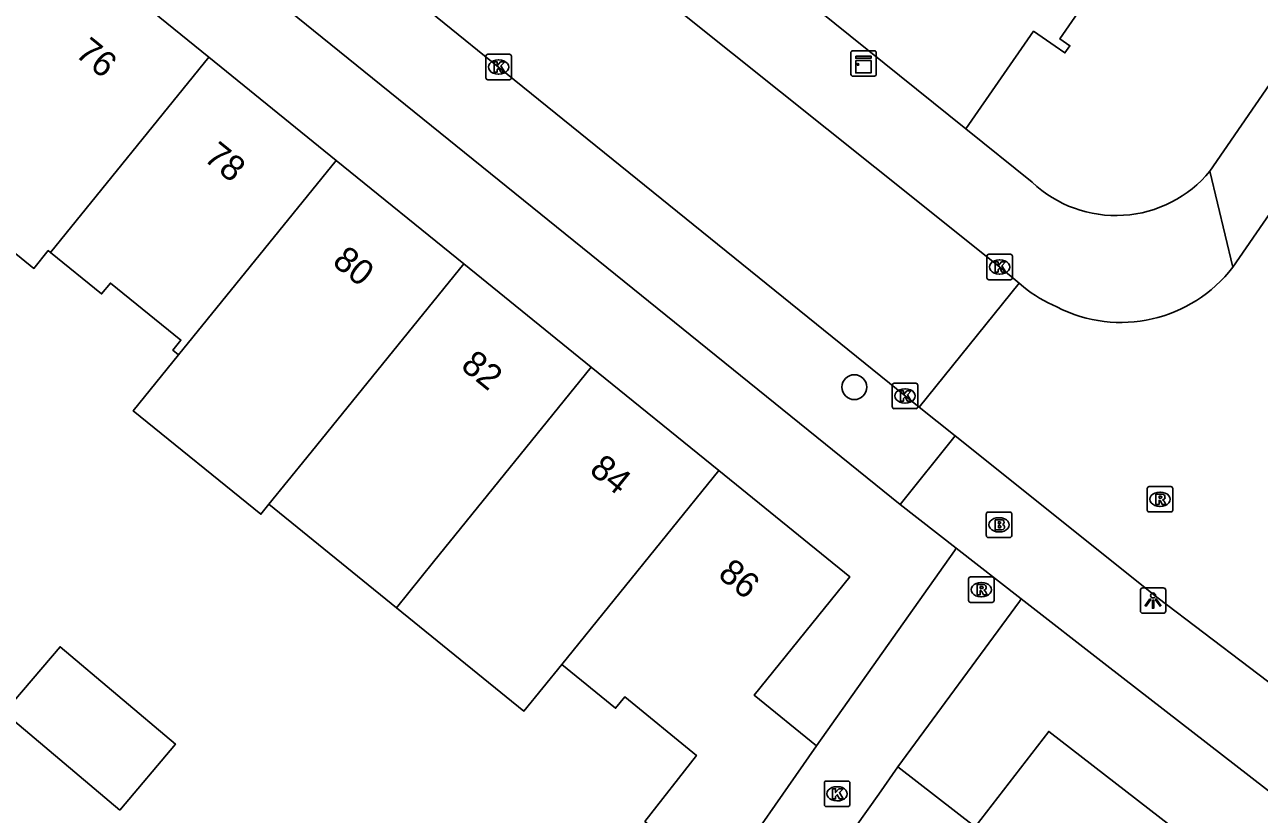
# Model space of a CAD drawing. Extents: x 160158 to 160921, y 381517 to 382041.
# Drawn here: x 160559.34 to 160607.85, y 381662.9 to 381693.92 of the extents above; entities that cross this region are included whole.
import ezdxf

# ---------------------------------------------------------------- set-up
doc = ezdxf.new("R2010")
doc.units = 0
for name, color, linetype in [('IMGEO_Boom', 7, 'Continuous'), ('IMGEO_Brandkraan', 7, 'Continuous'), ('IMGEO_Kast', 7, 'Continuous'), ('IMGEO_Kolk', 7, 'Continuous'), ('IMGEO_Lichtpunt', 7, 'Continuous'), ('IMGEO_Pand', 7, 'Continuous'), ('IMGEO_Pand_nummerreeks', 7, 'Continuous'), ('IMGEO_Rijbaan_lokaal_open', 7, 'Continuous'), ('IMGEO_Rioolput', 7, 'Continuous'), ('IMGEO_Voetpad_open', 7, 'Continuous')]:
    doc.layers.add(name, color=color, linetype=linetype)

msp = doc.modelspace()

# ---------------------------------------------------------------- linework, layer by layer
at = {"layer": 'IMGEO_Boom'}
msp.add_circle((160591.934, 381679.684), 0.489, dxfattribs=at)
at = {"layer": 'IMGEO_Brandkraan'}
for p, q in [((160597.12, 381673.85), (160597.12, 381674.702)), ((160597.195, 381674.776), (160598.047, 381674.776)), ((160597.608, 381674.556), (160597.633, 381674.556)), ((160598.121, 381674.702), (160598.121, 381673.85)), ((160597.631, 381673.996), (160597.606, 381673.996)), ((160598.047, 381673.776), (160597.195, 381673.776))]:
    msp.add_line(p, q, dxfattribs=at)
for points in [[(160597.12, 381673.85), (160597.12, 381674.702)], [(160597.195, 381674.776), (160598.047, 381674.776)], [(160597.468, 381674.476), (160597.468, 381674.076), (160597.681, 381674.076)], [(160597.699, 381674.476), (160597.468, 381674.476)], [(160598.121, 381674.702), (160598.121, 381673.85)], [(160597.647, 381674.395), (160597.593, 381674.395), (160597.593, 381674.319)], [(160597.593, 381674.319), (160597.646, 381674.319)], [(160597.655, 381674.243), (160597.593, 381674.243), (160597.593, 381674.162)], [(160597.593, 381674.162), (160597.655, 381674.162)], [(160598.047, 381673.776), (160597.195, 381673.776)]]:
    msp.add_lwpolyline(points, dxfattribs=at)
for centre, radius, start, end in [((160597.197, 381674.7), 0.0765, 91.552, 178.448), ((160597.197, 381674.7), 0.0765, 91.552, 178.448), ((160597.703, 381674.331), 0.145, 59.4692, 91.5367), ((160598.045, 381674.7), 0.0765, 1.552, 88.448), ((160598.045, 381674.7), 0.0765, 1.552, 88.448), ((160597.648, 381674.357), 0.0379, 267.8285, 90.9355), ((160597.656, 381674.202), 0.0404, 269.8759, 90.5077), ((160597.687, 381674.327), 0.251, 268.6676, 293.5347), ((160597.728, 381674.378), 0.0922, 285.5137, 58.1501), ((160597.733, 381674.186), 0.105, 301.3115, 78.989), ((160597.197, 381673.852), 0.0765, 181.552, 268.448), ((160597.197, 381673.852), 0.0765, 181.552, 268.448), ((160598.045, 381673.852), 0.0765, 271.552, 358.448), ((160598.045, 381673.852), 0.0765, 271.552, 358.448)]:
    msp.add_arc(centre, radius, start, end, dxfattribs=at)
for centre, major_axis, ratio, start_param, end_param in [((160597.607, 381674.276), (-0.387, 0.002), 0.722429, 4.712389, 7.853982), ((160597.632, 381674.276), (-0.39, 0.002), 0.717154, 1.570796, 4.712389)]:
    msp.add_ellipse(centre, major_axis=major_axis, ratio=ratio, start_param=start_param, end_param=end_param, dxfattribs=at)
at = {"layer": 'IMGEO_Kast'}
for p, q in [((160591.797, 381691.975), (160591.797, 381692.816)), ((160591.797, 381692.816), (160591.797, 381691.975)), ((160591.872, 381692.9), (160592.713, 381692.9)), ((160592.713, 381692.9), (160591.872, 381692.9)), ((160592.797, 381692.825), (160592.797, 381691.984)), ((160592.797, 381691.984), (160592.797, 381692.825)), ((160592.722, 381691.9), (160591.881, 381691.9)), ((160591.881, 381691.9), (160592.722, 381691.9))]:
    msp.add_line(p, q, dxfattribs=at)
for points in [[(160591.992, 381692.69), (160592.592, 381692.69), (160592.592, 381692.605), (160591.992, 381692.605), (160591.992, 381692.69)], [(160591.992, 381692.515), (160592.592, 381692.515), (160592.592, 381692.026), (160591.992, 381692.026), (160591.992, 381692.515)]]:
    msp.add_lwpolyline(points, dxfattribs=at)
msp.add_circle((160592.076, 381692.364), 0.0377, dxfattribs=at)
for centre, start, end in [((160591.875, 381692.822), 92.4484, 184.2845), ((160591.875, 381692.822), 92.4484, 184.2845), ((160592.719, 381692.822), 2.4484, 94.2845), ((160592.719, 381692.822), 2.4484, 94.2845), ((160591.875, 381691.978), 182.4484, 274.2845), ((160591.875, 381691.978), 182.4484, 274.2845), ((160592.719, 381691.978), 272.4484, 4.2845), ((160592.719, 381691.978), 272.4484, 4.2845)]:
    msp.add_arc(centre, 0.0779, start, end, dxfattribs=at)
at = {"layer": 'IMGEO_Kolk'}
for p, q in [((160577.458, 381691.832), (160577.458, 381692.684)), ((160577.533, 381692.758), (160578.385, 381692.758)), ((160577.946, 381692.538), (160577.971, 381692.538)), ((160578.459, 381692.684), (160578.459, 381691.832)), ((160577.969, 381691.978), (160577.944, 381691.978)), ((160578.385, 381691.758), (160577.533, 381691.758)), ((160597.141, 381683.978), (160597.141, 381684.83)), ((160597.216, 381684.904), (160598.068, 381684.904)), ((160597.629, 381684.684), (160597.654, 381684.684)), ((160598.142, 381684.83), (160598.142, 381683.978)), ((160598.068, 381683.904), (160597.216, 381683.904)), ((160597.652, 381684.124), (160597.627, 381684.124)), ((160593.502, 381679.839), (160594.354, 381679.839)), ((160593.427, 381678.913), (160593.427, 381679.765)), ((160593.915, 381679.619), (160593.94, 381679.619)), ((160594.428, 381679.765), (160594.428, 381678.913)), ((160594.354, 381678.839), (160593.502, 381678.839)), ((160593.938, 381679.059), (160593.913, 381679.059)), ((160590.756, 381663.284), (160590.756, 381664.136)), ((160590.831, 381664.21), (160591.683, 381664.21)), ((160591.244, 381663.99), (160591.269, 381663.99)), ((160591.757, 381664.136), (160591.757, 381663.284)), ((160591.267, 381663.43), (160591.242, 381663.43)), ((160591.683, 381663.21), (160590.831, 381663.21))]:
    msp.add_line(p, q, dxfattribs=at)
for points in [[(160577.458, 381691.832), (160577.458, 381692.684)], [(160577.533, 381692.758), (160578.385, 381692.758)], [(160577.779, 381692.458), (160577.902, 381692.458), (160577.902, 381692.307), (160578.032, 381692.458), (160578.196, 381692.458), (160578.05, 381692.307), (160578.203, 381692.058), (160578.051, 381692.058), (160577.966, 381692.222), (160577.902, 381692.155), (160577.902, 381692.058), (160577.779, 381692.058), (160577.779, 381692.458)], [(160578.459, 381692.684), (160578.459, 381691.832)], [(160578.385, 381691.758), (160577.533, 381691.758)], [(160597.141, 381683.978), (160597.141, 381684.83)], [(160597.216, 381684.904), (160598.068, 381684.904)], [(160598.142, 381684.83), (160598.142, 381683.978)], [(160597.462, 381684.604), (160597.585, 381684.604), (160597.585, 381684.453), (160597.715, 381684.604), (160597.879, 381684.604), (160597.733, 381684.453), (160597.886, 381684.204), (160597.734, 381684.204), (160597.649, 381684.368), (160597.585, 381684.301), (160597.585, 381684.204), (160597.462, 381684.204), (160597.462, 381684.604)], [(160598.068, 381683.904), (160597.216, 381683.904)], [(160593.502, 381679.839), (160594.354, 381679.839)], [(160593.427, 381678.913), (160593.427, 381679.765)], [(160593.748, 381679.539), (160593.871, 381679.539), (160593.871, 381679.388), (160594.001, 381679.539), (160594.165, 381679.539), (160594.019, 381679.388), (160594.172, 381679.139), (160594.02, 381679.139), (160593.935, 381679.303), (160593.871, 381679.236), (160593.871, 381679.139), (160593.748, 381679.139), (160593.748, 381679.539)], [(160594.428, 381679.765), (160594.428, 381678.913)], [(160594.354, 381678.839), (160593.502, 381678.839)], [(160590.756, 381663.284), (160590.756, 381664.136)], [(160590.831, 381664.21), (160591.683, 381664.21)], [(160591.077, 381663.91), (160591.2, 381663.91), (160591.2, 381663.759), (160591.33, 381663.91), (160591.494, 381663.91), (160591.348, 381663.759), (160591.501, 381663.51), (160591.349, 381663.51), (160591.264, 381663.674), (160591.2, 381663.607), (160591.2, 381663.51), (160591.077, 381663.51), (160591.077, 381663.91)], [(160591.757, 381664.136), (160591.757, 381663.284)], [(160591.683, 381663.21), (160590.831, 381663.21)]]:
    msp.add_lwpolyline(points, dxfattribs=at)
for centre, start, end in [((160577.535, 381692.682), 91.552, 178.448), ((160577.535, 381692.682), 91.552, 178.448), ((160578.383, 381692.682), 1.552, 88.448), ((160578.383, 381692.682), 1.552, 88.448), ((160577.535, 381691.834), 181.552, 268.448), ((160577.535, 381691.834), 181.552, 268.448), ((160578.383, 381691.834), 271.552, 358.448), ((160578.383, 381691.834), 271.552, 358.448), ((160597.218, 381684.828), 91.552, 178.448), ((160597.218, 381684.828), 91.552, 178.448), ((160598.066, 381684.828), 1.552, 88.448), ((160598.066, 381684.828), 1.552, 88.448), ((160597.218, 381683.98), 181.552, 268.448), ((160597.218, 381683.98), 181.552, 268.448), ((160598.066, 381683.98), 271.552, 358.448), ((160598.066, 381683.98), 271.552, 358.448), ((160593.504, 381679.763), 91.552, 178.448), ((160593.504, 381679.763), 91.552, 178.448), ((160594.352, 381679.763), 1.552, 88.448), ((160594.352, 381679.763), 1.552, 88.448), ((160593.504, 381678.915), 181.552, 268.448), ((160593.504, 381678.915), 181.552, 268.448), ((160594.352, 381678.915), 271.552, 358.448), ((160594.352, 381678.915), 271.552, 358.448), ((160590.833, 381664.134), 91.552, 178.448), ((160590.833, 381664.134), 91.552, 178.448), ((160591.681, 381664.134), 1.552, 88.448), ((160591.681, 381664.134), 1.552, 88.448), ((160590.833, 381663.286), 181.552, 268.448), ((160590.833, 381663.286), 181.552, 268.448), ((160591.681, 381663.286), 271.552, 358.448), ((160591.681, 381663.286), 271.552, 358.448)]:
    msp.add_arc(centre, 0.0765, start, end, dxfattribs=at)
for centre, major_axis, ratio, start_param, end_param in [((160577.945, 381692.258), (-0.387, 0.002), 0.722429, 4.712389, 7.853982), ((160577.97, 381692.258), (-0.39, 0.002), 0.717154, 1.570796, 4.712389), ((160597.628, 381684.404), (-0.387, 0.002), 0.722429, 4.712389, 7.853982), ((160597.653, 381684.404), (-0.39, 0.002), 0.717154, 1.570796, 4.712389), ((160593.914, 381679.339), (-0.387, 0.002), 0.722429, 4.712389, 7.853982), ((160593.939, 381679.339), (-0.39, 0.002), 0.717154, 1.570796, 4.712389), ((160591.243, 381663.71), (-0.387, 0.002), 0.722429, 4.712389, 7.853982), ((160591.268, 381663.71), (-0.39, 0.002), 0.717154, 1.570796, 4.712389)]:
    msp.add_ellipse(centre, major_axis=major_axis, ratio=ratio, start_param=start_param, end_param=end_param, dxfattribs=at)
at = {"layer": 'IMGEO_Lichtpunt'}
for p, q in [((160603.172, 381671.703), (160603.172, 381670.896)), ((160603.172, 381671.703), (160603.172, 381670.896)), ((160604.074, 381671.798), (160603.266, 381671.798)), ((160604.074, 381671.798), (160603.266, 381671.798)), ((160604.168, 381670.896), (160604.168, 381671.703)), ((160604.168, 381670.896), (160604.168, 381671.703)), ((160603.266, 381670.802), (160604.074, 381670.802)), ((160603.266, 381670.802), (160604.074, 381670.802))]:
    msp.add_line(p, q, dxfattribs=at)
for points in [[(160603.546, 381671.367), (160603.585, 381671.339), (160603.397, 381671.077), (160603.359, 381671.104), (160603.546, 381671.367)], [(160603.648, 381671.319), (160603.695, 381671.319), (160603.695, 381670.997), (160603.648, 381670.997), (160603.648, 381671.319)], [(160603.758, 381671.339), (160603.796, 381671.366), (160603.983, 381671.104), (160603.944, 381671.076), (160603.758, 381671.339)]]:
    msp.add_lwpolyline(points, dxfattribs=at)
msp.add_circle((160603.671, 381671.501), 0.0994, dxfattribs=at)
for centre, start, end in [((160603.266, 381671.703), 90, 180), ((160603.266, 381671.703), 90, 180), ((160604.074, 381671.703), 0, 90), ((160604.074, 381671.703), 0, 90), ((160603.266, 381670.896), 180, 270), ((160603.266, 381670.896), 180, 270), ((160604.074, 381670.896), 270, 0), ((160604.074, 381670.896), 270, 360)]:
    msp.add_arc(centre, 0.0946, start, end, dxfattribs=at)
at = {"layer": 'IMGEO_Pand'}
for points in [[(160604.016, 381698.295), (160603.87, 381698.084), (160603.467, 381698.363), (160600.014, 381693.364), (160600.403, 381693.096), (160600.209, 381692.815), (160599.82, 381693.084), (160598.975, 381693.667), (160596.32, 381689.825)], [(160561.559, 381696.713), (160566.569, 381692.651)], [(160596.32, 381689.825), (160588.56, 381696.072)], [(160566.569, 381692.651), (160560.35, 381684.978)], [(160566.569, 381692.651), (160571.58, 381688.589)], [(160560.35, 381684.978), (160560.265, 381685.047), (160559.698, 381684.347), (160556.78, 381686.711), (160557.449, 381687.535), (160555.44, 381689.163)], [(160571.58, 381688.589), (160565.387, 381680.949)], [(160576.591, 381684.528), (160571.58, 381688.589)], [(160565.387, 381680.949), (160565.155, 381681.137), (160565.474, 381681.531), (160562.708, 381683.773), (160562.362, 381683.347), (160560.35, 381684.978)], [(160568.935, 381675.083), (160570.422, 381676.917), (160576.591, 381684.528)], [(160581.601, 381680.467), (160576.591, 381684.528)], [(160568.935, 381675.083), (160568.616, 381674.689), (160563.605, 381678.75), (160565.387, 381680.949)], [(160573.946, 381671.021), (160575.402, 381672.818), (160581.601, 381680.467)], [(160586.612, 381676.405), (160581.601, 381680.467)], [(160580.438, 381668.789), (160586.612, 381676.405)], [(160586.612, 381676.405), (160591.761, 381672.231), (160587.997, 381667.587), (160590.45, 381665.598)], [(160573.946, 381671.021), (160568.935, 381675.083)], [(160580.438, 381668.789), (160578.955, 381666.96), (160573.946, 381671.021)], [(160563.07, 381663.071), (160565.258, 381665.66), (160560.727, 381669.489), (160558.538, 381666.9), (160563.07, 381663.071)], [(160586.695, 381660.204), (160583.705, 381662.628), (160585.732, 381665.217), (160582.916, 381667.516), (160582.556, 381667.072), (160580.438, 381668.789)], [(160604.808, 381662.117), (160599.574, 381666.16), (160596.685, 381662.418), (160593.646, 381664.765)], [(160590.45, 381665.598), (160586.695, 381660.204)], [(160593.646, 381664.765), (160592.891, 381663.696), (160589.08, 381658.343), (160588.551, 381657.587)]]:
    msp.add_lwpolyline(points, dxfattribs=at)
at = {"layer": 'IMGEO_Rijbaan_lokaal_open'}
for points in [[(160557.472, 381716.661), (160557.502, 381716.634), (160557.554, 381716.59), (160568.758, 381707.591), (160581.553, 381697.274), (160592.745, 381688.322), (160597.642, 381684.404), (160598.404, 381683.766)], [(160553.47, 381712.091), (160558.948, 381707.655), (160565.145, 381702.637), (160577.959, 381692.258), (160593.928, 381679.339), (160594.486, 381678.894)], [(160609.452, 381688.229), (160606.806, 381684.4)], [(160594.486, 381678.894), (160598.404, 381683.766)], [(160598.404, 381683.766), (160598.577, 381683.621)], [(160594.486, 381678.894), (160595.897, 381677.768)], [(160611.044, 381665.943), (160603.873, 381671.389), (160595.897, 381677.768)], [(160590.45, 381665.598), (160595.868, 381673.258), (160595.937, 381673.356)], [(160595.937, 381673.356), (160598.492, 381671.366)], [(160598.492, 381671.366), (160598.418, 381671.265), (160593.646, 381664.765)]]:
    msp.add_lwpolyline(points, dxfattribs=at)
for centre, radius, start, end in [((160602.412, 381687.757), 5.53, 242.9032, 322.6244), ((160602.286, 381688.33), 5.995, 231.7715, 246.4676)]:
    msp.add_arc(centre, radius, start, end, dxfattribs=at)
at = {"layer": 'IMGEO_Rioolput'}
for p, q in [((160603.444, 381674.854), (160603.444, 381675.706)), ((160603.519, 381675.78), (160604.371, 381675.78)), ((160603.932, 381675.56), (160603.957, 381675.56)), ((160604.445, 381675.706), (160604.445, 381674.854)), ((160603.955, 381675), (160603.93, 381675)), ((160604.371, 381674.78), (160603.519, 381674.78)), ((160596.421, 381671.304), (160596.421, 381672.156)), ((160596.496, 381672.23), (160597.348, 381672.23)), ((160597.422, 381672.156), (160597.422, 381671.304)), ((160596.909, 381672.01), (160596.934, 381672.01)), ((160597.348, 381671.23), (160596.496, 381671.23)), ((160596.932, 381671.45), (160596.907, 381671.45))]:
    msp.add_line(p, q, dxfattribs=at)
for points in [[(160603.444, 381674.854), (160603.444, 381675.706)], [(160603.519, 381675.78), (160604.371, 381675.78)], [(160604.033, 381675.478), (160603.781, 381675.48), (160603.781, 381675.08)], [(160604.445, 381675.706), (160604.445, 381674.854)], [(160603.781, 381675.08), (160603.905, 381675.08), (160603.905, 381675.242), (160603.916, 381675.242)], [(160603.959, 381675.399), (160603.905, 381675.399), (160603.905, 381675.318)], [(160603.905, 381675.318), (160603.957, 381675.318)], [(160603.963, 381675.213), (160604.034, 381675.08), (160604.174, 381675.08), (160604.109, 381675.206)], [(160604.371, 381674.78), (160603.519, 381674.78)], [(160596.421, 381671.304), (160596.421, 381672.156)], [(160596.496, 381672.23), (160597.348, 381672.23)], [(160597.422, 381672.156), (160597.422, 381671.304)], [(160597.01, 381671.928), (160596.758, 381671.93), (160596.758, 381671.53)], [(160596.758, 381671.53), (160596.882, 381671.53), (160596.882, 381671.692), (160596.893, 381671.692)], [(160596.936, 381671.849), (160596.882, 381671.849), (160596.882, 381671.768)], [(160596.882, 381671.768), (160596.934, 381671.768)], [(160596.94, 381671.663), (160597.011, 381671.53), (160597.151, 381671.53), (160597.086, 381671.656)], [(160597.348, 381671.23), (160596.496, 381671.23)]]:
    msp.add_lwpolyline(points, dxfattribs=at)
for centre, radius, start, end in [((160603.521, 381675.704), 0.0765, 91.552, 178.448), ((160603.521, 381675.704), 0.0765, 91.552, 178.448), ((160604.032, 381675.368), 0.109, 350.3612, 89.416), ((160604.369, 381675.704), 0.0765, 1.552, 88.448), ((160604.369, 381675.704), 0.0765, 1.552, 88.448), ((160603.915, 381675.189), 0.0533, 26.0293, 88.6989), ((160603.941, 381675.507), 0.19, 274.7715, 282.9687), ((160603.965, 381675.303), 0.0964, 77.0061, 93.1865), ((160603.979, 381675.36), 0.0378, 276.6634, 79.6772), ((160604.03, 381675.368), 0.112, 277.5842, 350.9817), ((160604.014, 381675.153), 0.108, 29.5134, 73.7905), ((160603.521, 381674.856), 0.0765, 181.552, 268.448), ((160603.521, 381674.856), 0.0765, 181.552, 268.448), ((160604.369, 381674.856), 0.0765, 271.552, 358.448), ((160604.369, 381674.856), 0.0765, 271.552, 358.448), ((160596.498, 381672.154), 0.0765, 91.552, 178.448), ((160596.498, 381672.154), 0.0765, 91.552, 178.448), ((160597.346, 381672.154), 0.0765, 1.552, 88.448), ((160597.346, 381672.154), 0.0765, 1.552, 88.448), ((160596.892, 381671.639), 0.0533, 26.0293, 88.6989), ((160596.918, 381671.957), 0.19, 274.7715, 282.9687), ((160596.942, 381671.753), 0.0964, 77.0061, 93.1865), ((160596.956, 381671.81), 0.0378, 276.6634, 79.6772), ((160597.009, 381671.818), 0.109, 350.3612, 89.416), ((160597.007, 381671.818), 0.112, 277.5842, 350.9817), ((160596.991, 381671.603), 0.108, 29.5134, 73.7905), ((160596.498, 381671.306), 0.0765, 181.552, 268.448), ((160596.498, 381671.306), 0.0765, 181.552, 268.448), ((160597.346, 381671.306), 0.0765, 271.552, 358.448), ((160597.346, 381671.306), 0.0765, 271.552, 358.448)]:
    msp.add_arc(centre, radius, start, end, dxfattribs=at)
for centre, major_axis, ratio, start_param, end_param in [((160603.931, 381675.28), (-0.387, 0.002), 0.722429, 4.712389, 7.853982), ((160603.956, 381675.28), (-0.39, 0.002), 0.717154, 1.570796, 4.712389), ((160596.908, 381671.73), (-0.387, 0.002), 0.722429, 4.712389, 7.853982), ((160596.933, 381671.73), (-0.39, 0.002), 0.717154, 1.570796, 4.712389)]:
    msp.add_ellipse(centre, major_axis=major_axis, ratio=ratio, start_param=start_param, end_param=end_param, dxfattribs=at)
at = {"layer": 'IMGEO_Voetpad_open'}
for points in [[(160605.905, 381688.17), (160640.592, 381738.561)], [(160593.737, 381675.072), (160558.545, 381703.514), (160556.409, 381700.887)], [(160598.92, 381687.732), (160596.32, 381689.825)], [(160606.806, 381684.4), (160605.905, 381688.17)], [(160595.897, 381677.768), (160593.737, 381675.072)], [(160593.737, 381675.072), (160595.937, 381673.356)], [(160598.492, 381671.366), (160601.85, 381668.749), (160652.772, 381629.282), (160652.939, 381629.15)]]:
    msp.add_lwpolyline(points, dxfattribs=at)
msp.add_arc((160602.208, 381691.213), 4.788, 226.6311, 320.5451, dxfattribs=at)

# ---------------------------------------------------------------- texts
at = {"layer": 'IMGEO_Pand_nummerreeks'}
for s, rotation, p in [('76', 320.9721, (160561.277, 381692.719)), ('78', 320.9721, (160566.33, 381688.623)), ('80', 320.9701, (160571.38, 381684.529)), ('82', 320.9701, (160576.425, 381680.439)), ('84', 320.9701, (160581.478, 381676.344)), ('86', 320.9721, (160586.529, 381672.25))]:
    msp.add_text(s, height=1, rotation=rotation, dxfattribs=at).set_placement(p)

doc.saveas('drawing.dxf')
